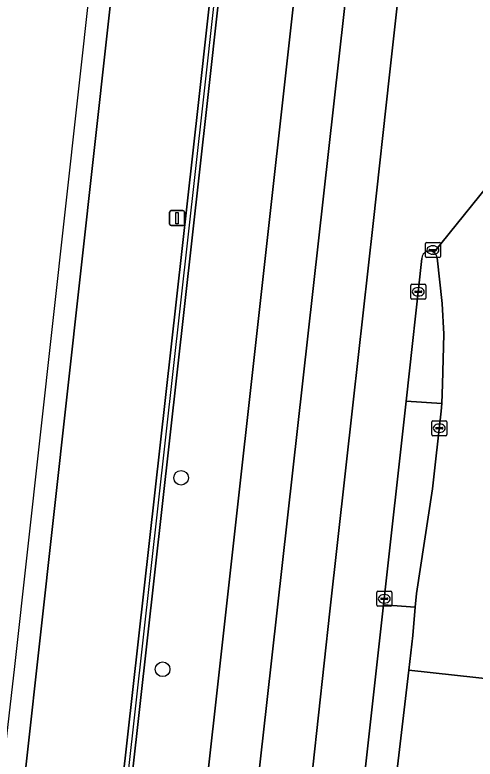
# Model space of a CAD drawing. Extents: x 162026 to 163502, y 387295 to 388169.
# Drawn here: x 162070.49 to 162101.19, y 387815.16 to 387864.8 of the extents above; entities that cross this region are included whole.
import ezdxf

# ---------------------------------------------------------------- set-up
doc = ezdxf.new("R2010")
doc.units = 0
for name, color, linetype in [('IMGEO_Berm_groen', 7, 'Continuous'), ('IMGEO_Boom', 7, 'Continuous'), ('IMGEO_Groenvoorziening', 7, 'Continuous'), ('IMGEO_Haag', 7, 'Continuous'), ('IMGEO_Hek', 7, 'Continuous'), ('IMGEO_Kolk', 7, 'Continuous'), ('IMGEO_Lichtmast', 7, 'Continuous'), ('IMGEO_Rijbaan_lokaal_open', 7, 'Continuous'), ('IMGEO_Rijbaan_regionaal_gesloten', 7, 'Continuous'), ('IMGEO_Verkeerseiland_open', 7, 'Continuous')]:
    doc.layers.add(name, color=color, linetype=linetype)

msp = doc.modelspace()

# ---------------------------------------------------------------- linework, layer by layer
at = {"layer": 'IMGEO_Berm_groen'}
for points in [[(162071.42, 387707.267), (162076.229, 387750), (162089.042, 387865.143), (162091.359, 387886.839), (162092.788, 387900.224), (162096.151, 387931.204), (162102.643, 387988.4), (162103.786, 388000), (162107.741, 388040.671)], [(162095.156, 388030.116), (162091.784, 388000), (162079.391, 387888.288), (162064.05, 387750), (162057.767, 387693.483)]]:
    msp.add_lwpolyline(points, dxfattribs=at)
for points in [[(162070.558, 387750.033), (162070.715, 387751.433), (162082.73, 387858.959), (162085.888, 387887.498), (162092.582, 387948.213), (162098.331, 388000.033), (162100.436, 388019.009), (162101.034, 388018.962), (162098.927, 387999.967), (162093.178, 387948.147), (162086.483, 387887.426), (162083.326, 387858.893), (162071.311, 387751.367), (162071.154, 387749.967), (162064.775, 387692.973), (162048.017, 387543.217), (162038.634, 387465.803), (162038.336, 387465.839), (162038.038, 387465.875), (162047.421, 387543.289), (162064.177, 387693.016)], [(162098.353, 387833.187), (162098.938, 387838.371), (162098.97, 387838.868), (162096.583, 387839.029), (162095.08, 387825.443), (162097.204, 387825.281), (162097.281, 387826.208)]]:
    msp.add_lwpolyline(points, close=True, dxfattribs=at)
at = {"layer": 'IMGEO_Boom'}
for centre in [(162081.581, 387833.92), (162080.345, 387821.146)]:
    msp.add_circle(centre, 0.489, dxfattribs=at)
at = {"layer": 'IMGEO_Groenvoorziening'}
msp.add_lwpolyline([(162064.775, 387692.973), (162071.154, 387749.967), (162071.311, 387751.367), (162083.326, 387858.893), (162086.483, 387887.426), (162093.178, 387948.147), (162098.927, 387999.967), (162101.034, 388018.962), (162100.436, 388019.009), (162098.331, 388000.033), (162092.582, 387948.213), (162085.888, 387887.498), (162082.73, 387858.959), (162070.715, 387751.433), (162070.558, 387750.033), (162064.177, 387693.016), (162047.421, 387543.289), (162038.038, 387465.875), (162038.336, 387465.839), (162038.634, 387465.803), (162048.017, 387543.217)], close=True, dxfattribs=at)
at = {"layer": 'IMGEO_Haag'}
msp.add_lwpolyline([(162064.775, 387692.973), (162071.154, 387749.967), (162071.311, 387751.367), (162083.326, 387858.893), (162086.483, 387887.426), (162093.178, 387948.147), (162098.927, 387999.967), (162101.034, 388018.962), (162100.436, 388019.009), (162098.331, 388000.033), (162092.582, 387948.213), (162085.888, 387887.498), (162082.73, 387858.959), (162070.715, 387751.433), (162070.558, 387750.033), (162064.177, 387693.016), (162047.421, 387543.289), (162038.038, 387465.875), (162038.336, 387465.839), (162038.634, 387465.803), (162048.017, 387543.217)], close=True, dxfattribs=at)
at = {"layer": 'IMGEO_Hek'}
msp.add_lwpolyline([(162086.186, 387887.462), (162083.028, 387858.926), (162071.013, 387751.4), (162070.856, 387750), (162064.476, 387692.994)], dxfattribs=at)
at = {"layer": 'IMGEO_Kolk'}
for p, q in [((162097.875, 387848.688), (162097.875, 387849.54)), ((162097.95, 387849.614), (162098.802, 387849.614)), ((162098.876, 387849.54), (162098.876, 387848.688)), ((162098.134, 387849.108), (162098.134, 387849.12)), ((162098.572, 387849.071), (162098.174, 387849.071)), ((162098.177, 387849.157), (162098.575, 387849.157)), ((162098.363, 387849.394), (162098.388, 387849.394)), ((162098.618, 387849.12), (162098.618, 387849.108)), ((162098.802, 387848.614), (162097.95, 387848.614)), ((162098.386, 387848.834), (162098.361, 387848.834)), ((162096.903, 387845.903), (162096.903, 387846.755)), ((162096.978, 387846.829), (162097.83, 387846.829)), ((162097.391, 387846.609), (162097.416, 387846.609)), ((162097.904, 387846.755), (162097.904, 387845.903)), ((162097.162, 387846.323), (162097.162, 387846.335)), ((162097.6, 387846.286), (162097.202, 387846.286)), ((162097.205, 387846.372), (162097.603, 387846.372)), ((162097.414, 387846.049), (162097.389, 387846.049)), ((162097.646, 387846.335), (162097.646, 387846.323)), ((162097.83, 387845.829), (162096.978, 387845.829)), ((162098.303, 387836.803), (162098.303, 387837.655)), ((162098.378, 387837.729), (162099.23, 387837.729)), ((162098.791, 387837.509), (162098.816, 387837.509)), ((162099.304, 387837.655), (162099.304, 387836.803)), ((162098.562, 387837.223), (162098.562, 387837.235)), ((162099, 387837.186), (162098.602, 387837.186)), ((162098.605, 387837.272), (162099.003, 387837.272)), ((162099.046, 387837.235), (162099.046, 387837.223)), ((162099.23, 387836.729), (162098.378, 387836.729)), ((162098.814, 387836.949), (162098.789, 387836.949)), ((162094.635, 387825.423), (162094.635, 387826.275)), ((162094.71, 387826.349), (162095.562, 387826.349)), ((162095.123, 387826.129), (162095.148, 387826.129)), ((162095.636, 387826.275), (162095.636, 387825.423)), ((162094.894, 387825.843), (162094.894, 387825.855)), ((162095.332, 387825.806), (162094.934, 387825.806)), ((162094.937, 387825.892), (162095.335, 387825.892)), ((162095.378, 387825.855), (162095.378, 387825.843)), ((162095.562, 387825.349), (162094.71, 387825.349)), ((162095.146, 387825.569), (162095.121, 387825.569))]:
    msp.add_line(p, q, dxfattribs=at)
for points in [[(162097.875, 387848.688), (162097.875, 387849.54)], [(162097.95, 387849.614), (162098.802, 387849.614)], [(162098.876, 387849.54), (162098.876, 387848.688)], [(162098.802, 387848.614), (162097.95, 387848.614)], [(162096.903, 387845.903), (162096.903, 387846.755)], [(162096.978, 387846.829), (162097.83, 387846.829)], [(162097.904, 387846.755), (162097.904, 387845.903)], [(162097.83, 387845.829), (162096.978, 387845.829)], [(162098.303, 387836.803), (162098.303, 387837.655)], [(162098.378, 387837.729), (162099.23, 387837.729)], [(162099.304, 387837.655), (162099.304, 387836.803)], [(162099.23, 387836.729), (162098.378, 387836.729)], [(162094.635, 387825.423), (162094.635, 387826.275)], [(162094.71, 387826.349), (162095.562, 387826.349)], [(162095.636, 387826.275), (162095.636, 387825.423)], [(162095.562, 387825.349), (162094.71, 387825.349)]]:
    msp.add_lwpolyline(points, dxfattribs=at)
for centre, radius, start, end in [((162097.952, 387849.538), 0.0765, 91.552, 178.448), ((162097.952, 387849.538), 0.0765, 91.552, 178.448), ((162098.8, 387849.538), 0.0765, 1.552, 88.448), ((162098.8, 387849.538), 0.0765, 1.552, 88.448), ((162098.174, 387849.117), 0.0403, 85.8775, 175.7526), ((162098.171, 387849.107), 0.0366, 178.938, 274.7102), ((162098.575, 387849.114), 0.043, 264.8664, 352.4533), ((162098.579, 387849.119), 0.0386, 1.7309, 96.639), ((162097.952, 387848.69), 0.0765, 181.552, 268.448), ((162097.952, 387848.69), 0.0765, 181.552, 268.448), ((162098.8, 387848.69), 0.0765, 271.552, 358.448), ((162098.8, 387848.69), 0.0765, 271.552, 358.448), ((162096.98, 387846.753), 0.0765, 91.552, 178.448), ((162096.98, 387846.753), 0.0765, 91.552, 178.448), ((162097.828, 387846.753), 0.0765, 1.552, 88.448), ((162097.828, 387846.753), 0.0765, 1.552, 88.448), ((162097.202, 387846.332), 0.0403, 85.8775, 175.7526), ((162097.199, 387846.322), 0.0366, 178.938, 274.7102), ((162097.603, 387846.329), 0.043, 264.8664, 352.4533), ((162097.607, 387846.334), 0.0386, 1.7309, 96.639), ((162096.98, 387845.905), 0.0765, 181.552, 268.448), ((162096.98, 387845.905), 0.0765, 181.552, 268.448), ((162097.828, 387845.905), 0.0765, 271.552, 358.448), ((162097.828, 387845.905), 0.0765, 271.552, 358.448), ((162098.38, 387837.653), 0.0765, 91.552, 178.448), ((162098.38, 387837.653), 0.0765, 91.552, 178.448), ((162099.228, 387837.653), 0.0765, 1.552, 88.448), ((162099.228, 387837.653), 0.0765, 1.552, 88.448), ((162098.602, 387837.232), 0.0403, 85.8775, 175.7526), ((162098.599, 387837.222), 0.0366, 178.938, 274.7102), ((162099.003, 387837.229), 0.043, 264.8664, 352.4533), ((162099.007, 387837.234), 0.0386, 1.7309, 96.639), ((162098.38, 387836.805), 0.0765, 181.552, 268.448), ((162098.38, 387836.805), 0.0765, 181.552, 268.448), ((162099.228, 387836.805), 0.0765, 271.552, 358.448), ((162099.228, 387836.805), 0.0765, 271.552, 358.448), ((162094.712, 387826.273), 0.0765, 91.552, 178.448), ((162094.712, 387826.273), 0.0765, 91.552, 178.448), ((162095.56, 387826.273), 0.0765, 1.552, 88.448), ((162095.56, 387826.273), 0.0765, 1.552, 88.448), ((162094.934, 387825.852), 0.0403, 85.8775, 175.7526), ((162094.931, 387825.842), 0.0366, 178.938, 274.7102), ((162095.335, 387825.849), 0.043, 264.8664, 352.4533), ((162095.339, 387825.854), 0.0386, 1.7309, 96.639), ((162094.712, 387825.425), 0.0765, 181.552, 268.448), ((162094.712, 387825.425), 0.0765, 181.552, 268.448), ((162095.56, 387825.425), 0.0765, 271.552, 358.448), ((162095.56, 387825.425), 0.0765, 271.552, 358.448)]:
    msp.add_arc(centre, radius, start, end, dxfattribs=at)
for centre, major_axis, ratio, start_param, end_param in [((162098.362, 387849.114), (-0.387, 0.002), 0.722429, 4.712389, 7.853982), ((162098.387, 387849.114), (-0.39, 0.002), 0.717154, 1.570796, 4.712389), ((162097.39, 387846.329), (-0.387, 0.002), 0.722429, 4.712389, 7.853982), ((162097.415, 387846.329), (-0.39, 0.002), 0.717154, 1.570796, 4.712389), ((162098.79, 387837.229), (-0.387, 0.002), 0.722429, 4.712389, 7.853982), ((162098.815, 387837.229), (-0.39, 0.002), 0.717154, 1.570796, 4.712389), ((162095.122, 387825.849), (-0.387, 0.002), 0.722429, 4.712389, 7.853982), ((162095.147, 387825.849), (-0.39, 0.002), 0.717154, 1.570796, 4.712389)]:
    msp.add_ellipse(centre, major_axis=major_axis, ratio=ratio, start_param=start_param, end_param=end_param, dxfattribs=at)
at = {"layer": 'IMGEO_Lichtmast'}
for p, q in [((162080.814, 387850.846), (162080.814, 387851.646)), ((162080.814, 387851.646), (162080.814, 387850.846)), ((162080.914, 387851.746), (162081.704, 387851.746)), ((162081.704, 387851.746), (162080.914, 387851.746)), ((162081.804, 387851.646), (162081.804, 387850.846)), ((162081.804, 387850.846), (162081.804, 387851.646)), ((162081.704, 387850.746), (162080.914, 387850.746)), ((162080.914, 387850.746), (162081.704, 387850.746))]:
    msp.add_line(p, q, dxfattribs=at)
msp.add_lwpolyline([(162081.234, 387851.621), (162081.384, 387851.621), (162081.384, 387850.871), (162081.234, 387850.871), (162081.234, 387851.621)], dxfattribs=at)
for centre, start, end in [((162080.914, 387851.646), 90, 180), ((162080.914, 387851.646), 90, 180), ((162081.704, 387851.646), 0, 90), ((162081.704, 387851.646), 360, 90), ((162080.914, 387850.846), 180, 270), ((162080.914, 387850.846), 180, 270), ((162081.704, 387850.846), 270, 0), ((162081.704, 387850.846), 270, 0)]:
    msp.add_arc(centre, 0.1, start, end, dxfattribs=at)
at = {"layer": 'IMGEO_Rijbaan_lokaal_open'}
for points in [[(162103.005, 387854.606), (162098.44, 387848.957)], [(162098.662, 387848.584), (162098.992, 387845.547), (162099.1, 387843.507), (162099.024, 387840.156), (162098.97, 387838.868), (162098.938, 387838.371), (162098.353, 387833.187), (162097.281, 387826.208), (162097.204, 387825.281), (162097.047, 387823.409), (162096.767, 387821.087), (162105.921, 387820.09)]]:
    msp.add_lwpolyline(points, dxfattribs=at)
msp.add_lwpolyline([(162101.99, 387804.263), (162110.475, 387803.329), (162110.793, 387806.115), (162110.947, 387807.462), (162112.128, 387807.325), (162112.408, 387809.672), (162112.88, 387813.92), (162113.131, 387816.121), (162112.523, 387816.185), (162112.855, 387819.291), (162105.921, 387820.09), (162096.767, 387821.087), (162094.882, 387805.045), (162095.032, 387805.029)], close=True, dxfattribs=at)
msp.add_arc((162098.148, 387848.531), 0.517, 5.9376, 55.5825, dxfattribs=at)
at = {"layer": 'IMGEO_Rijbaan_regionaal_gesloten'}
msp.add_lwpolyline([(162054.699, 387684.33), (162056.727, 387684.126), (162057.767, 387693.483), (162064.05, 387750), (162079.391, 387888.288), (162091.784, 388000), (162095.156, 388030.116), (162098.969, 388066.214), (162102.065, 388098.695), (162105.018, 388137.039), (162105.974, 388153.499), (162106.66, 388168.525), (162106.66, 388168.525), (162105.077, 388168.682), (162101.677, 388110.308), (162100.09, 388092.96), (162096.275, 388051.257), (162084.832, 387951.009), (162070.459, 387821.343)], close=True, dxfattribs=at)
for points in [[(162073.014, 387691.729), (162079.611, 387750.509), (162087.297, 387818.939), (162094.856, 387886.497), (162103.819, 387966.184), (162106.505, 387990.085), (162109.282, 388016.74), (162112.335, 388048.541)], [(162112.335, 388048.541), (162109.282, 388016.74), (162106.505, 387990.085), (162103.819, 387966.184), (162094.856, 387886.497), (162087.297, 387818.939), (162079.611, 387750.509), (162073.014, 387691.729)], [(162107.741, 388040.671), (162103.786, 388000), (162102.643, 387988.4), (162096.151, 387931.204), (162092.788, 387900.224), (162091.359, 387886.839), (162089.042, 387865.143), (162076.229, 387750), (162071.42, 387707.267)], [(162080.868, 387729.662), (162083.319, 387751.567), (162084.078, 387758.661), (162084.544, 387762.714), (162085.201, 387768.576), (162087.295, 387787.326), (162088.603, 387799.212), (162089.98, 387811.145), (162091.504, 387825.016), (162093.057, 387838.959), (162094.387, 387850.878), (162095.488, 387860.805), (162096.931, 387873.862)], [(162096.931, 387873.862), (162095.488, 387860.805), (162094.387, 387850.878), (162093.057, 387838.959), (162091.504, 387825.016), (162089.98, 387811.145), (162088.603, 387799.212), (162087.295, 387787.326), (162085.201, 387768.576), (162084.544, 387762.714), (162084.078, 387758.661), (162083.319, 387751.567), (162080.868, 387729.662)], [(162098.44, 387848.957), (162103.005, 387854.606)], [(162091.846, 387796.205), (162095.08, 387825.443), (162096.583, 387839.029), (162097.637, 387848.559)]]:
    msp.add_lwpolyline(points, dxfattribs=at)
for centre, radius, start, end in [((162098.147, 387848.536), 0.511, 111.9842, 177.4709), ((162098.148, 387848.529), 0.518, 55.7402, 111.7614)]:
    msp.add_arc(centre, radius, start, end, dxfattribs=at)
at = {"layer": 'IMGEO_Verkeerseiland_open'}
for points in [[(162097.637, 387848.559), (162096.583, 387839.029), (162098.97, 387838.868), (162099.024, 387840.156), (162099.1, 387843.507), (162098.992, 387845.547)], [(162098.992, 387845.547), (162098.662, 387848.584)], [(162096.767, 387821.087), (162097.047, 387823.409), (162097.204, 387825.281), (162095.08, 387825.443), (162091.846, 387796.205)], [(162094.474, 387801.803), (162094.863, 387804.881), (162094.882, 387805.045), (162096.767, 387821.087)]]:
    msp.add_lwpolyline(points, dxfattribs=at)
for centre, radius, start, end in [((162098.147, 387848.536), 0.511, 111.9842, 177.4709), ((162098.148, 387848.529), 0.518, 55.7402, 111.7614), ((162098.148, 387848.531), 0.517, 5.9376, 55.5825)]:
    msp.add_arc(centre, radius, start, end, dxfattribs=at)

doc.saveas('drawing.dxf')
